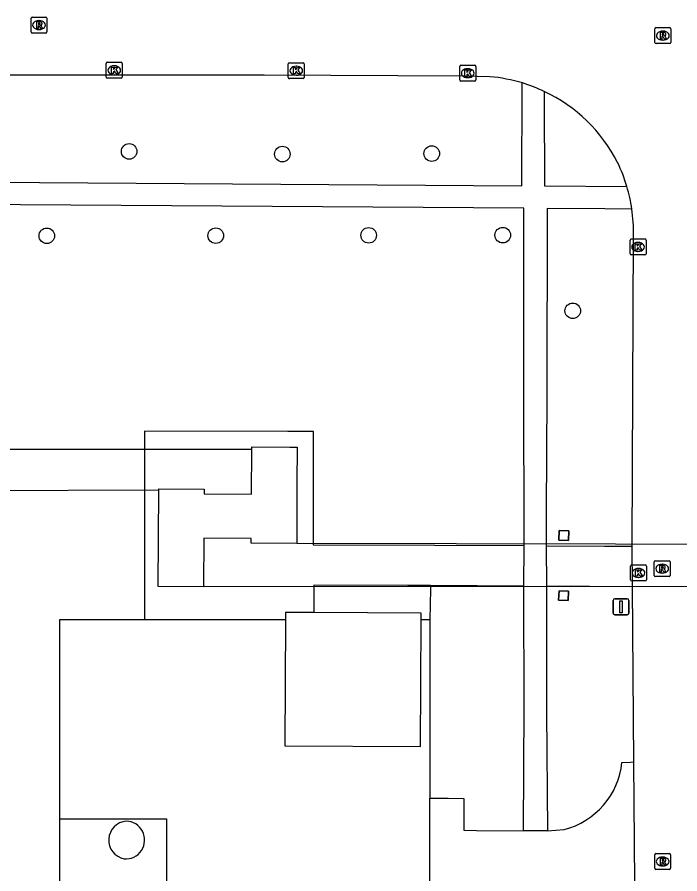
# Model space of a CAD drawing. Extents: x 161477 to 163040, y 383680 to 384868.
# Drawn here: x 162394.2 to 162435.8, y 384321.7 to 384375.5 of the extents above; entities that cross this region are included whole.
import ezdxf

# ---------------------------------------------------------------- set-up
doc = ezdxf.new("R2010")
doc.units = 0
for name, color, linetype in [('IMGEO_Berm_groen', 7, 'Continuous'), ('IMGEO_Boom', 7, 'Continuous'), ('IMGEO_Dek', 7, 'Continuous'), ('IMGEO_Groenvoorziening', 7, 'Continuous'), ('IMGEO_Hek', 7, 'Continuous'), ('IMGEO_Kolk', 7, 'Continuous'), ('IMGEO_Opslagtank', 7, 'Continuous'), ('IMGEO_Pand', 7, 'Continuous'), ('IMGEO_Pijler', 7, 'Continuous'), ('IMGEO_Rijbaan_lokaal_gesloten', 7, 'Continuous'), ('IMGEO_Rijbaan_lokaal_open', 7, 'Continuous'), ('IMGEO_Rioolput', 7, 'Continuous'), ('IMGEO_Verkeersbordpaal', 7, 'Continuous'), ('IMGEO_Voetpad_gesloten', 7, 'Continuous'), ('IMGEO_Voetpad_open', 7, 'Continuous')]:
    doc.layers.add(name, color=color, linetype=linetype)

msp = doc.modelspace()

# ---------------------------------------------------------------- linework, layer by layer
at = {"layer": 'IMGEO_Berm_groen'}
for points in [[(162428.81, 384342.593), (162428.211, 384342.617), (162428.235, 384343.217), (162428.835, 384343.192), (162428.81, 384342.593)], [(162428.797, 384338.813), (162428.198, 384338.837), (162428.222, 384339.437), (162428.822, 384339.412), (162428.797, 384338.813)]]:
    msp.add_lwpolyline(points, dxfattribs=at)
at = {"layer": 'IMGEO_Boom'}
for centre in [(162401.23, 384367.02), (162410.85, 384366.85), (162420.23, 384366.88), (162396.06, 384361.72), (162406.67, 384361.73), (162416.27, 384361.75), (162424.69, 384361.76), (162429.08, 384357.01)]:
    msp.add_circle(centre, 0.489, dxfattribs=at)
at = {"layer": 'IMGEO_Dek'}
for points in [[(162408.927, 384348.312), (162408.569, 384348.312), (162388.92, 384348.302), (162385.463, 384348.301), (162383.953, 384348.301), (162383.952, 384345.692), (162391.703, 384345.723), (162403.087, 384345.768), (162403.087, 384345.834), (162405.937, 384345.819), (162405.935, 384345.509), (162408.905, 384345.493)], [(162451.782, 384342.307), (162411.749, 384342.398), (162408.889, 384342.413), (162408.891, 384342.723), (162405.921, 384342.739), (162405.905, 384339.728), (162405.964, 384339.728), (162451.786, 384339.708), (162453.191, 384339.707), (162453.177, 384342.304)]]:
    msp.add_lwpolyline(points, close=True, dxfattribs=at)
at = {"layer": 'IMGEO_Groenvoorziening'}
for points in [[(162420.158, 384339.755), (162420.153, 384339.531), (162420.107, 384337.614)], [(162402.192, 384337.614), (162396.867, 384337.614), (162396.867, 384325.118), (162396.867, 384317.112), (162396.867, 384302.075), (162397.456, 384302.075)], [(162420.107, 384337.614), (162419.566, 384337.614)], [(162420.107, 384337.614), (162420.107, 384326.412)]]:
    msp.add_lwpolyline(points, dxfattribs=at)
at = {"layer": 'IMGEO_Hek'}
for points in [[(162396.867, 384325.118), (162403.574, 384325.109)], [(162403.574, 384325.109), (162403.574, 384317.112)]]:
    msp.add_lwpolyline(points, dxfattribs=at)
at = {"layer": 'IMGEO_Kolk'}
for p, q in [((162399.795, 384371.688), (162399.795, 384372.54)), ((162399.87, 384372.614), (162400.722, 384372.614)), ((162400.796, 384372.54), (162400.796, 384371.688)), ((162411.298, 384372.587), (162412.15, 384372.587)), ((162400.283, 384372.394), (162400.308, 384372.394)), ((162411.223, 384371.661), (162411.223, 384372.513)), ((162411.711, 384372.367), (162411.736, 384372.367)), ((162412.224, 384372.513), (162412.224, 384371.661)), ((162421.991, 384371.505), (162421.991, 384372.357)), ((162422.066, 384372.431), (162422.918, 384372.431)), ((162422.479, 384372.211), (162422.504, 384372.211)), ((162422.992, 384372.357), (162422.992, 384371.505)), ((162400.722, 384371.614), (162399.87, 384371.614)), ((162400.306, 384371.834), (162400.281, 384371.834)), ((162412.15, 384371.587), (162411.298, 384371.587)), ((162411.734, 384371.807), (162411.709, 384371.807)), ((162422.502, 384371.651), (162422.477, 384371.651)), ((162422.918, 384371.431), (162422.066, 384371.431)), ((162432.684, 384360.594), (162432.684, 384361.446)), ((162432.759, 384361.52), (162433.611, 384361.52)), ((162433.172, 384361.3), (162433.197, 384361.3)), ((162433.685, 384361.446), (162433.685, 384360.594)), ((162433.195, 384360.74), (162433.17, 384360.74)), ((162433.611, 384360.52), (162432.759, 384360.52)), ((162432.709, 384340.124), (162432.709, 384340.976)), ((162432.784, 384341.05), (162433.636, 384341.05)), ((162433.197, 384340.83), (162433.222, 384340.83)), ((162433.71, 384340.976), (162433.71, 384340.124)), ((162433.22, 384340.27), (162433.195, 384340.27)), ((162433.636, 384340.05), (162432.784, 384340.05))]:
    msp.add_line(p, q, dxfattribs=at)
for points in [[(162399.795, 384371.688), (162399.795, 384372.54)], [(162399.87, 384372.614), (162400.722, 384372.614)], [(162400.796, 384372.54), (162400.796, 384371.688)], [(162411.298, 384372.587), (162412.15, 384372.587)], [(162400.116, 384372.314), (162400.239, 384372.314), (162400.239, 384372.163), (162400.369, 384372.314), (162400.533, 384372.314), (162400.387, 384372.163), (162400.54, 384371.914), (162400.388, 384371.914), (162400.303, 384372.078), (162400.239, 384372.011), (162400.239, 384371.914), (162400.116, 384371.914), (162400.116, 384372.314)], [(162411.223, 384371.661), (162411.223, 384372.513)], [(162411.544, 384372.287), (162411.667, 384372.287), (162411.667, 384372.136), (162411.797, 384372.287), (162411.961, 384372.287), (162411.815, 384372.136), (162411.968, 384371.887), (162411.816, 384371.887), (162411.731, 384372.051), (162411.667, 384371.984), (162411.667, 384371.887), (162411.544, 384371.887), (162411.544, 384372.287)], [(162412.224, 384372.513), (162412.224, 384371.661)], [(162421.991, 384371.505), (162421.991, 384372.357)], [(162422.066, 384372.431), (162422.918, 384372.431)], [(162422.312, 384372.131), (162422.435, 384372.131), (162422.435, 384371.98), (162422.565, 384372.131), (162422.729, 384372.131), (162422.583, 384371.98), (162422.736, 384371.731), (162422.584, 384371.731), (162422.499, 384371.895), (162422.435, 384371.828), (162422.435, 384371.731), (162422.312, 384371.731), (162422.312, 384372.131)], [(162422.992, 384372.357), (162422.992, 384371.505)], [(162400.722, 384371.614), (162399.87, 384371.614)], [(162412.15, 384371.587), (162411.298, 384371.587)], [(162422.918, 384371.431), (162422.066, 384371.431)], [(162432.684, 384360.594), (162432.684, 384361.446)], [(162432.759, 384361.52), (162433.611, 384361.52)], [(162433.685, 384361.446), (162433.685, 384360.594)], [(162433.005, 384361.22), (162433.128, 384361.22), (162433.128, 384361.069), (162433.258, 384361.22), (162433.422, 384361.22), (162433.276, 384361.069), (162433.429, 384360.82), (162433.277, 384360.82), (162433.192, 384360.984), (162433.128, 384360.917), (162433.128, 384360.82), (162433.005, 384360.82), (162433.005, 384361.22)], [(162433.611, 384360.52), (162432.759, 384360.52)], [(162432.709, 384340.124), (162432.709, 384340.976)], [(162432.784, 384341.05), (162433.636, 384341.05)], [(162433.71, 384340.976), (162433.71, 384340.124)], [(162433.03, 384340.75), (162433.153, 384340.75), (162433.153, 384340.599), (162433.283, 384340.75), (162433.447, 384340.75), (162433.301, 384340.599), (162433.454, 384340.35), (162433.302, 384340.35), (162433.217, 384340.514), (162433.153, 384340.447), (162433.153, 384340.35), (162433.03, 384340.35), (162433.03, 384340.75)], [(162433.636, 384340.05), (162432.784, 384340.05)]]:
    msp.add_lwpolyline(points, dxfattribs=at)
for centre, start, end in [((162399.872, 384372.538), 91.552, 178.448), ((162399.872, 384372.538), 91.552, 178.448), ((162400.72, 384372.538), 1.552, 88.448), ((162400.72, 384372.538), 1.552, 88.448), ((162411.3, 384372.511), 91.552, 178.448), ((162411.3, 384372.511), 91.552, 178.448), ((162412.148, 384372.511), 1.552, 88.448), ((162412.148, 384372.511), 1.552, 88.448), ((162422.068, 384372.355), 91.552, 178.448), ((162422.068, 384372.355), 91.552, 178.448), ((162422.916, 384372.355), 1.552, 88.448), ((162422.916, 384372.355), 1.552, 88.448), ((162399.872, 384371.69), 181.552, 268.448), ((162399.872, 384371.69), 181.552, 268.448), ((162400.72, 384371.69), 271.552, 358.448), ((162400.72, 384371.69), 271.552, 358.448), ((162411.3, 384371.663), 181.552, 268.448), ((162411.3, 384371.663), 181.552, 268.448), ((162412.148, 384371.663), 271.552, 358.448), ((162412.148, 384371.663), 271.552, 358.448), ((162422.068, 384371.507), 181.552, 268.448), ((162422.068, 384371.507), 181.552, 268.448), ((162422.916, 384371.507), 271.552, 358.448), ((162422.916, 384371.507), 271.552, 358.448), ((162432.761, 384361.444), 91.552, 178.448), ((162432.761, 384361.444), 91.552, 178.448), ((162433.609, 384361.444), 1.552, 88.448), ((162433.609, 384361.444), 1.552, 88.448), ((162432.761, 384360.596), 181.552, 268.448), ((162432.761, 384360.596), 181.552, 268.448), ((162433.609, 384360.596), 271.552, 358.448), ((162433.609, 384360.596), 271.552, 358.448), ((162432.786, 384340.974), 91.552, 178.448), ((162432.786, 384340.974), 91.552, 178.448), ((162433.634, 384340.974), 1.552, 88.448), ((162433.634, 384340.974), 1.552, 88.448), ((162432.786, 384340.126), 181.552, 268.448), ((162432.786, 384340.126), 181.552, 268.448), ((162433.634, 384340.126), 271.552, 358.448), ((162433.634, 384340.126), 271.552, 358.448)]:
    msp.add_arc(centre, 0.0765, start, end, dxfattribs=at)
for centre, major_axis, ratio, start_param, end_param in [((162400.282, 384372.114), (-0.387, 0.002), 0.722429, 4.712389, 7.853982), ((162400.307, 384372.114), (-0.39, 0.002), 0.717154, 1.570796, 4.712389), ((162411.71, 384372.087), (-0.387, 0.002), 0.722429, 4.712389, 7.853982), ((162411.735, 384372.087), (-0.39, 0.002), 0.717154, 1.570796, 4.712389), ((162422.478, 384371.931), (-0.387, 0.002), 0.722429, 4.712389, 7.853982), ((162422.503, 384371.931), (-0.39, 0.002), 0.717154, 1.570796, 4.712389), ((162433.171, 384361.02), (-0.387, 0.002), 0.722429, 4.712389, 7.853982), ((162433.196, 384361.02), (-0.39, 0.002), 0.717154, 1.570796, 4.712389), ((162433.196, 384340.55), (-0.387, 0.002), 0.722429, 4.712389, 7.853982), ((162433.221, 384340.55), (-0.39, 0.002), 0.717154, 1.570796, 4.712389)]:
    msp.add_ellipse(centre, major_axis=major_axis, ratio=ratio, start_param=start_param, end_param=end_param, dxfattribs=at)
at = {"layer": 'IMGEO_Opslagtank'}
for centre, radius, start, end in [((162401.145, 384323.772), 1.196, 95.0405, 258.6642), ((162401.019, 384323.779), 1.185, 264.7182, 88.9866)]:
    msp.add_arc(centre, radius, start, end, dxfattribs=at)
at = {"layer": 'IMGEO_Pand'}
for points in [[(162411.749, 384342.398), (162408.889, 384342.413), (162408.891, 384342.723), (162405.921, 384342.739), (162405.905, 384339.728), (162405.905, 384339.679), (162403.055, 384339.694), (162403.087, 384345.768), (162403.087, 384345.834), (162405.937, 384345.819), (162405.935, 384345.509), (162408.905, 384345.493), (162408.927, 384348.312), (162408.929, 384348.478), (162411.31, 384348.453), (162411.781, 384348.448), (162411.769, 384346.172), (162411.749, 384342.398)], [(162411.053, 384337.614), (162411.01, 384329.694), (162419.524, 384329.648), (162419.566, 384337.614)], [(162412.823, 384338.064), (162411.055, 384338.073), (162411.053, 384337.614)], [(162419.566, 384337.614), (162419.568, 384338.028), (162412.823, 384338.064)]]:
    msp.add_lwpolyline(points, dxfattribs=at)
at = {"layer": 'IMGEO_Pijler'}
for points in [[(162428.81, 384342.593), (162428.835, 384343.192), (162428.235, 384343.217), (162428.211, 384342.617)], [(162428.797, 384338.813), (162428.822, 384339.412), (162428.222, 384339.437), (162428.198, 384338.837)]]:
    msp.add_lwpolyline(points, close=True, dxfattribs=at)
at = {"layer": 'IMGEO_Rijbaan_lokaal_gesloten'}
for points in [[(162432.174, 384328.649), (162432.708, 384328.674), (162432.926, 384328.684)], [(162432.992, 384315.186), (162432.984, 384321.099), (162432.926, 384328.684)], [(162420.107, 384326.412), (162421.253, 384326.402), (162422.253, 384326.393), (162422.235, 384324.393), (162423.035, 384324.386), (162425.991, 384324.359)], [(162420.107, 384318.613), (162420.107, 384326.412)], [(162427.49, 384324.366), (162425.991, 384324.359)], [(162427.49, 384324.366), (162428.541, 384324.433)]]:
    msp.add_lwpolyline(points, dxfattribs=at)
msp.add_arc((162427.314, 384329.163), 4.887, 284.5386, 353.9573, dxfattribs=at)
at = {"layer": 'IMGEO_Rijbaan_lokaal_open'}
for points in [[(162423.885, 384371.708), (162422.293, 384371.749), (162409.717, 384371.797), (162394.185, 384371.816), (162373.552, 384371.801), (162351.862, 384371.801)], [(162432.809, 384342.236), (162432.901, 384361.759)], [(162432.827, 384339.683), (162432.809, 384342.236)], [(162432.926, 384328.684), (162432.827, 384339.683)]]:
    msp.add_lwpolyline(points, dxfattribs=at)
for centre, radius, start, end in [((162423.031, 384361.841), 9.904, 73.0563, 85.0513), ((162422.992, 384361.702), 10.048, 64.6668, 73.0739), ((162423.013, 384361.748), 9.998, 27.241, 64.6664), ((162422.807, 384361.969), 10.084, 16.409, 25.5844), ((162422.908, 384361.96), 9.99, 8.3022, 16.6268), ((162422.625, 384361.909), 10.277, 359.1662, 8.3555)]:
    msp.add_arc(centre, radius, start, end, dxfattribs=at)
at = {"layer": 'IMGEO_Rioolput'}
for p, q in [((162395.069, 384374.524), (162395.069, 384375.376)), ((162395.144, 384375.45), (162395.996, 384375.45)), ((162395.557, 384375.23), (162395.582, 384375.23)), ((162396.07, 384375.376), (162396.07, 384374.524)), ((162434.239, 384373.864), (162434.239, 384374.716)), ((162434.314, 384374.79), (162435.166, 384374.79)), ((162435.24, 384374.716), (162435.24, 384373.864)), ((162395.996, 384374.45), (162395.144, 384374.45)), ((162395.58, 384374.67), (162395.555, 384374.67)), ((162434.727, 384374.57), (162434.752, 384374.57)), ((162435.166, 384373.79), (162434.314, 384373.79)), ((162434.75, 384374.01), (162434.725, 384374.01)), ((162434.199, 384340.394), (162434.199, 384341.246)), ((162434.274, 384341.32), (162435.126, 384341.32)), ((162434.687, 384341.1), (162434.712, 384341.1)), ((162435.2, 384341.246), (162435.2, 384340.394)), ((162435.126, 384340.32), (162434.274, 384340.32)), ((162434.71, 384340.54), (162434.685, 384340.54)), ((162434.229, 384322.004), (162434.229, 384322.856)), ((162434.304, 384322.93), (162435.156, 384322.93)), ((162434.717, 384322.71), (162434.742, 384322.71)), ((162435.23, 384322.856), (162435.23, 384322.004)), ((162434.74, 384322.15), (162434.715, 384322.15)), ((162435.156, 384321.93), (162434.304, 384321.93))]:
    msp.add_line(p, q, dxfattribs=at)
for points in [[(162395.069, 384374.524), (162395.069, 384375.376)], [(162395.144, 384375.45), (162395.996, 384375.45)], [(162396.07, 384375.376), (162396.07, 384374.524)], [(162395.658, 384375.148), (162395.406, 384375.15), (162395.406, 384374.75)], [(162395.406, 384374.75), (162395.53, 384374.75), (162395.53, 384374.912), (162395.541, 384374.912)], [(162395.584, 384375.069), (162395.53, 384375.069), (162395.53, 384374.988)], [(162395.53, 384374.988), (162395.582, 384374.988)], [(162395.588, 384374.883), (162395.659, 384374.75), (162395.799, 384374.75), (162395.734, 384374.876)], [(162434.239, 384373.864), (162434.239, 384374.716)], [(162434.314, 384374.79), (162435.166, 384374.79)], [(162435.24, 384374.716), (162435.24, 384373.864)], [(162395.996, 384374.45), (162395.144, 384374.45)], [(162434.828, 384374.488), (162434.576, 384374.49), (162434.576, 384374.09)], [(162434.576, 384374.09), (162434.7, 384374.09), (162434.7, 384374.252), (162434.711, 384374.252)], [(162434.754, 384374.409), (162434.7, 384374.409), (162434.7, 384374.328)], [(162434.7, 384374.328), (162434.752, 384374.328)], [(162434.758, 384374.223), (162434.829, 384374.09), (162434.969, 384374.09), (162434.904, 384374.216)], [(162435.166, 384373.79), (162434.314, 384373.79)], [(162434.199, 384340.394), (162434.199, 384341.246)], [(162434.274, 384341.32), (162435.126, 384341.32)], [(162434.788, 384341.018), (162434.536, 384341.02), (162434.536, 384340.62)], [(162434.714, 384340.939), (162434.66, 384340.939), (162434.66, 384340.858)], [(162434.66, 384340.858), (162434.712, 384340.858)], [(162435.2, 384341.246), (162435.2, 384340.394)], [(162435.126, 384340.32), (162434.274, 384340.32)], [(162434.536, 384340.62), (162434.66, 384340.62), (162434.66, 384340.782), (162434.671, 384340.782)], [(162434.718, 384340.753), (162434.789, 384340.62), (162434.929, 384340.62), (162434.864, 384340.746)], [(162434.229, 384322.004), (162434.229, 384322.856)], [(162434.304, 384322.93), (162435.156, 384322.93)], [(162434.818, 384322.628), (162434.566, 384322.63), (162434.566, 384322.23)], [(162434.744, 384322.549), (162434.69, 384322.549), (162434.69, 384322.468)], [(162435.23, 384322.856), (162435.23, 384322.004)], [(162434.566, 384322.23), (162434.69, 384322.23), (162434.69, 384322.392), (162434.701, 384322.392)], [(162434.69, 384322.468), (162434.742, 384322.468)], [(162434.748, 384322.363), (162434.819, 384322.23), (162434.959, 384322.23), (162434.894, 384322.356)], [(162435.156, 384321.93), (162434.304, 384321.93)]]:
    msp.add_lwpolyline(points, dxfattribs=at)
for centre, radius, start, end in [((162395.146, 384375.374), 0.0765, 91.552, 178.448), ((162395.146, 384375.374), 0.0765, 91.552, 178.448), ((162395.994, 384375.374), 0.0765, 1.552, 88.448), ((162395.994, 384375.374), 0.0765, 1.552, 88.448), ((162395.54, 384374.859), 0.0533, 26.0293, 88.6989), ((162395.566, 384375.177), 0.19, 274.7715, 282.9687), ((162395.59, 384374.973), 0.0964, 77.0061, 93.1865), ((162395.604, 384375.03), 0.0378, 276.6634, 79.6772), ((162395.657, 384375.038), 0.109, 350.3612, 89.416), ((162395.655, 384375.038), 0.112, 277.5842, 350.9817), ((162395.639, 384374.823), 0.108, 29.5134, 73.7905), ((162434.316, 384374.714), 0.0765, 91.552, 178.448), ((162434.316, 384374.714), 0.0765, 91.552, 178.448), ((162435.164, 384374.714), 0.0765, 1.552, 88.448), ((162435.164, 384374.714), 0.0765, 1.552, 88.448), ((162395.146, 384374.526), 0.0765, 181.552, 268.448), ((162395.146, 384374.526), 0.0765, 181.552, 268.448), ((162395.994, 384374.526), 0.0765, 271.552, 358.448), ((162395.994, 384374.526), 0.0765, 271.552, 358.448), ((162434.71, 384374.199), 0.0533, 26.0293, 88.6989), ((162434.736, 384374.517), 0.19, 274.7715, 282.9687), ((162434.76, 384374.313), 0.0964, 77.0061, 93.1865), ((162434.774, 384374.37), 0.0378, 276.6634, 79.6772), ((162434.827, 384374.378), 0.109, 350.3612, 89.416), ((162434.825, 384374.378), 0.112, 277.5842, 350.9817), ((162434.809, 384374.163), 0.108, 29.5134, 73.7905), ((162434.316, 384373.866), 0.0765, 181.552, 268.448), ((162434.316, 384373.866), 0.0765, 181.552, 268.448), ((162435.164, 384373.866), 0.0765, 271.552, 358.448), ((162435.164, 384373.866), 0.0765, 271.552, 358.448), ((162434.276, 384341.244), 0.0765, 91.552, 178.448), ((162434.276, 384341.244), 0.0765, 91.552, 178.448), ((162434.696, 384341.047), 0.19, 274.7715, 282.9687), ((162434.72, 384340.843), 0.0964, 77.0061, 93.1865), ((162434.734, 384340.9), 0.0378, 276.6634, 79.6772), ((162434.787, 384340.908), 0.109, 350.3612, 89.416), ((162434.785, 384340.908), 0.112, 277.5842, 350.9817), ((162434.769, 384340.693), 0.108, 29.5134, 73.7905), ((162435.124, 384341.244), 0.0765, 1.552, 88.448), ((162435.124, 384341.244), 0.0765, 1.552, 88.448), ((162434.276, 384340.396), 0.0765, 181.552, 268.448), ((162434.276, 384340.396), 0.0765, 181.552, 268.448), ((162434.67, 384340.729), 0.0533, 26.0293, 88.6989), ((162435.124, 384340.396), 0.0765, 271.552, 358.448), ((162435.124, 384340.396), 0.0765, 271.552, 358.448), ((162434.306, 384322.854), 0.0765, 91.552, 178.448), ((162434.306, 384322.854), 0.0765, 91.552, 178.448), ((162434.75, 384322.453), 0.0964, 77.0061, 93.1865), ((162434.764, 384322.51), 0.0378, 276.6634, 79.6772), ((162434.817, 384322.518), 0.109, 350.3612, 89.416), ((162434.815, 384322.518), 0.112, 277.5842, 350.9817), ((162435.154, 384322.854), 0.0765, 1.552, 88.448), ((162435.154, 384322.854), 0.0765, 1.552, 88.448), ((162434.306, 384322.006), 0.0765, 181.552, 268.448), ((162434.306, 384322.006), 0.0765, 181.552, 268.448), ((162434.7, 384322.339), 0.0533, 26.0293, 88.6989), ((162434.726, 384322.657), 0.19, 274.7715, 282.9687), ((162434.799, 384322.303), 0.108, 29.5134, 73.7905), ((162435.154, 384322.006), 0.0765, 271.552, 358.448), ((162435.154, 384322.006), 0.0765, 271.552, 358.448)]:
    msp.add_arc(centre, radius, start, end, dxfattribs=at)
for centre, major_axis, ratio, start_param, end_param in [((162395.556, 384374.95), (-0.387, 0.002), 0.722429, 4.712389, 7.853982), ((162395.581, 384374.95), (-0.39, 0.002), 0.717154, 1.570796, 4.712389), ((162434.726, 384374.29), (-0.387, 0.002), 0.722429, 4.712389, 7.853982), ((162434.751, 384374.29), (-0.39, 0.002), 0.717154, 1.570796, 4.712389), ((162434.686, 384340.82), (-0.387, 0.002), 0.722429, 4.712389, 7.853982), ((162434.711, 384340.82), (-0.39, 0.002), 0.717154, 1.570796, 4.712389), ((162434.716, 384322.43), (-0.387, 0.002), 0.722429, 4.712389, 7.853982), ((162434.741, 384322.43), (-0.39, 0.002), 0.717154, 1.570796, 4.712389)]:
    msp.add_ellipse(centre, major_axis=major_axis, ratio=ratio, start_param=start_param, end_param=end_param, dxfattribs=at)
at = {"layer": 'IMGEO_Verkeersbordpaal'}
for p, q in [((162431.615, 384338.03), (162431.615, 384338.83)), ((162431.615, 384338.83), (162431.615, 384338.03)), ((162431.715, 384338.93), (162432.505, 384338.93)), ((162432.505, 384338.93), (162431.715, 384338.93)), ((162432.605, 384338.83), (162432.605, 384338.03)), ((162432.605, 384338.03), (162432.605, 384338.83)), ((162432.505, 384337.93), (162431.715, 384337.93)), ((162431.715, 384337.93), (162432.505, 384337.93))]:
    msp.add_line(p, q, dxfattribs=at)
msp.add_lwpolyline([(162432.035, 384338.805), (162432.185, 384338.805), (162432.185, 384338.055), (162432.035, 384338.055), (162432.035, 384338.805)], dxfattribs=at)
for centre, start, end in [((162431.715, 384338.83), 90, 180), ((162431.715, 384338.83), 90, 180), ((162432.505, 384338.83), 0, 90), ((162432.505, 384338.83), 360, 90), ((162431.715, 384338.03), 180, 270), ((162431.715, 384338.03), 180, 270), ((162432.505, 384338.03), 270, 0), ((162432.505, 384338.03), 270, 0)]:
    msp.add_arc(centre, 0.1, start, end, dxfattribs=at)
at = {"layer": 'IMGEO_Voetpad_gesloten'}
for points in [[(162408.927, 384348.312), (162408.569, 384348.312), (162388.92, 384348.302), (162385.463, 384348.301), (162383.953, 384348.301), (162383.952, 384345.692), (162391.703, 384345.723), (162403.087, 384345.768), (162403.087, 384345.834), (162405.937, 384345.819), (162405.935, 384345.509), (162408.905, 384345.493), (162408.927, 384348.312)], [(162453.177, 384342.304), (162451.782, 384342.307), (162411.749, 384342.398), (162408.889, 384342.413), (162408.891, 384342.723), (162405.921, 384342.739), (162405.905, 384339.728), (162405.964, 384339.728), (162451.786, 384339.708), (162453.191, 384339.707), (162453.177, 384342.304)]]:
    msp.add_lwpolyline(points, dxfattribs=at)
at = {"layer": 'IMGEO_Voetpad_open'}
for points in [[(162350.205, 384371.52), (162350.158, 384365.377), (162425.894, 384364.863), (162425.896, 384365.557), (162425.914, 384370.45), (162425.917, 384371.315)], [(162427.291, 384370.784), (162427.295, 384369.733), (162427.312, 384365.363), (162427.314, 384364.853), (162432.48, 384364.818)], [(162426.026, 384342.251), (162426.025, 384343.013), (162426.009, 384351.609), (162426.015, 384362.361), (162426.015, 384363.448), (162350.145, 384363.962), (162350.123, 384359.283), (162353.385, 384359.268), (162353.319, 384354.538)], [(162432.793, 384363.402), (162431.1, 384363.413), (162427.47, 384363.438), (162427.447, 384351.728), (162427.42, 384344.393), (162427.412, 384342.247)], [(162426.026, 384342.251), (162420.432, 384342.268), (162412.815, 384342.29), (162412.808, 384344.829), (162412.796, 384349.439), (162411.198, 384349.44), (162402.198, 384349.444), (162402.195, 384343.444), (162402.192, 384337.614)], [(162426.006, 384339.728), (162426.026, 384342.251)], [(162427.412, 384342.247), (162431.074, 384342.237), (162432.713, 384342.236), (162432.809, 384342.236)], [(162427.412, 384342.247), (162427.426, 384339.726)], [(162420.158, 384339.755), (162418.731, 384339.762), (162412.831, 384339.79), (162412.826, 384338.79), (162412.823, 384338.064)], [(162426.006, 384339.728), (162420.158, 384339.755)], [(162425.991, 384324.359), (162426.024, 384332.171), (162426.006, 384339.399), (162426.006, 384339.728)], [(162432.827, 384339.683), (162427.426, 384339.726)], [(162427.426, 384339.726), (162427.435, 384331.817), (162427.49, 384324.366)], [(162411.053, 384337.614), (162403.254, 384337.614), (162402.192, 384337.614)]]:
    msp.add_lwpolyline(points, dxfattribs=at)

doc.saveas('drawing.dxf')
